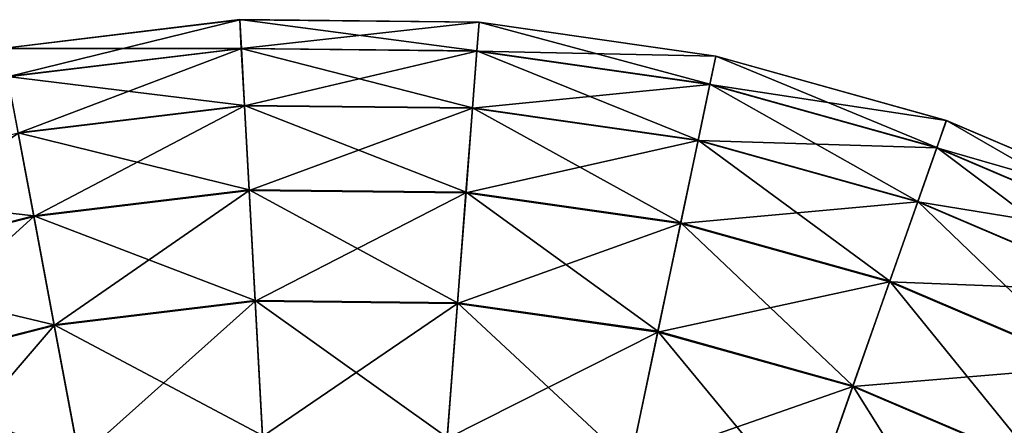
# Model space of a CAD drawing. Header units: millimetres. Extents: x 64 to 3333, y 103 to 3347.
# Tile 211 of 519: x 897 to 923, y 3226 to 3236. Entities that reach past the tile are written whole.
import ezdxf

# ---------------------------------------------------------------- set-up
doc = ezdxf.new("R2010")
doc.units = ezdxf.units.MM
doc.header["$LTSCALE"] = 25.4
doc.layers.get('0').update_dxf_attribs({"true_color": 0xff5454})

# ---------------------------------------------------------------- blocks, each defined once
blk = doc.blocks.new('SPIDER-6785-9743.STL')
at = {"color": 7, "true_color": 0xffffff}
mesh = blk.add_polyface(dxfattribs=at)
corners = [(896.889, 3235.568, 64.909), (903.104, 3236.321, 58.885), (896.888, 3235.57, 58.885), (903.104, 3236.318, 64.909)]
mesh.append_faces([[corners[k] for k in face] for face in [(0, 1, 2), (1, 0, 3)]], dxfattribs={"vtx0": -1, "color": 7})
mesh = blk.add_polyface(dxfattribs=at)
corners = [(896.888, 3235.57, 58.885), (903.145, 3235.569, 52.908), (897.027, 3234.831, 52.908), (903.104, 3236.321, 58.885)]
mesh.append_faces([[corners[k] for k in face] for face in [(0, 1, 2), (1, 0, 3)]], dxfattribs={"vtx0": -1, "color": 7})
mesh = blk.add_polyface(dxfattribs=at)
corners = [(897.029, 3234.823, 70.885), (903.104, 3236.318, 64.909), (896.889, 3235.568, 64.909), (903.146, 3235.562, 70.885)]
mesh.append_faces([[corners[k] for k in face] for face in [(0, 1, 2), (1, 0, 3)]], dxfattribs={"vtx0": -1, "color": 7})
mesh = blk.add_polyface(dxfattribs=at)
corners = [(903.104, 3236.318, 64.909), (909.365, 3236.253, 58.885), (903.104, 3236.321, 58.885), (909.365, 3236.251, 64.909)]
mesh.append_faces([[corners[k] for k in face] for face in [(0, 1, 2), (1, 0, 3)]], dxfattribs={"vtx0": -1, "color": 7})
mesh = blk.add_polyface(dxfattribs=at)
corners = [(903.104, 3236.321, 58.885), (909.307, 3235.503, 52.908), (903.145, 3235.569, 52.908), (909.365, 3236.253, 58.885)]
mesh.append_faces([[corners[k] for k in face] for face in [(0, 1, 2), (1, 0, 3)]], dxfattribs={"vtx0": -1, "color": 7})
mesh = blk.add_polyface(dxfattribs=at)
corners = [(903.146, 3235.562, 70.885), (909.365, 3236.251, 64.909), (903.104, 3236.318, 64.909), (909.307, 3235.495, 70.885)]
mesh.append_faces([[corners[k] for k in face] for face in [(0, 1, 2), (1, 0, 3)]], dxfattribs={"vtx0": -1, "color": 7})
mesh = blk.add_polyface(dxfattribs=at)
corners = [(909.365, 3236.253, 58.885), (915.408, 3234.632, 52.908), (909.307, 3235.503, 52.908), (915.563, 3235.369, 58.885)]
mesh.append_faces([[corners[k] for k in face] for face in [(0, 1, 2), (1, 0, 3)]], dxfattribs={"vtx0": -1, "color": 7})
mesh = blk.add_polyface(dxfattribs=at)
corners = [(909.307, 3235.495, 70.885), (915.563, 3235.367, 64.909), (909.365, 3236.251, 64.909), (915.407, 3234.625, 70.885)]
mesh.append_faces([[corners[k] for k in face] for face in [(0, 1, 2), (1, 0, 3)]], dxfattribs={"vtx0": -1, "color": 7})
mesh = blk.add_polyface(dxfattribs=at)
corners = [(909.365, 3236.251, 64.909), (915.563, 3235.369, 58.885), (909.365, 3236.253, 58.885), (915.563, 3235.367, 64.909)]
mesh.append_faces([[corners[k] for k in face] for face in [(0, 1, 2), (1, 0, 3)]], dxfattribs={"vtx0": -1, "color": 7})
mesh = blk.add_polyface(dxfattribs=at)
corners = [(897.027, 3234.831, 52.908), (903.227, 3234.075, 47.072), (897.303, 3233.36, 47.072), (903.145, 3235.569, 52.908)]
mesh.append_faces([[corners[k] for k in face] for face in [(0, 1, 2), (1, 0, 3)]], dxfattribs={"vtx0": -1, "color": 7})
mesh = blk.add_polyface(dxfattribs=at)
corners = [(897.306, 3233.348, 76.72), (903.146, 3235.562, 70.885), (897.029, 3234.823, 70.885), (903.228, 3234.063, 76.72)]
mesh.append_faces([[corners[k] for k in face] for face in [(0, 1, 2), (1, 0, 3)]], dxfattribs={"vtx0": -1, "color": 7})
mesh = blk.add_polyface(dxfattribs=at)
corners = [(903.145, 3235.569, 52.908), (909.194, 3234.011, 47.072), (903.227, 3234.075, 47.072), (909.307, 3235.503, 52.908)]
mesh.append_faces([[corners[k] for k in face] for face in [(0, 1, 2), (1, 0, 3)]], dxfattribs={"vtx0": -1, "color": 7})
mesh = blk.add_polyface(dxfattribs=at)
corners = [(903.228, 3234.063, 76.72), (909.307, 3235.495, 70.885), (903.146, 3235.562, 70.885), (909.193, 3233.999, 76.72)]
mesh.append_faces([[corners[k] for k in face] for face in [(0, 1, 2), (1, 0, 3)]], dxfattribs={"vtx0": -1, "color": 7})
mesh = blk.add_polyface(dxfattribs=at)
corners = [(909.193, 3233.999, 76.72), (915.407, 3234.625, 70.885), (909.307, 3235.495, 70.885), (915.098, 3233.156, 76.72)]
mesh.append_faces([[corners[k] for k in face] for face in [(0, 1, 2), (1, 0, 3)]], dxfattribs={"vtx0": -1, "color": 7})
mesh = blk.add_polyface(dxfattribs=at)
corners = [(909.307, 3235.503, 52.908), (915.101, 3233.168, 47.072), (909.194, 3234.011, 47.072), (915.408, 3234.632, 52.908)]
mesh.append_faces([[corners[k] for k in face] for face in [(0, 1, 2), (1, 0, 3)]], dxfattribs={"vtx0": -1, "color": 7})
mesh = blk.add_polyface(dxfattribs=at)
corners = [(915.407, 3234.625, 70.885), (921.592, 3233.681, 64.909), (915.563, 3235.367, 64.909), (921.341, 3232.966, 70.885)]
mesh.append_faces([[corners[k] for k in face] for face in [(0, 1, 2), (1, 0, 3)]], dxfattribs={"vtx0": -1, "color": 7})
mesh = blk.add_polyface(dxfattribs=at)
corners = [(915.563, 3235.369, 58.885), (921.343, 3232.973, 52.908), (915.408, 3234.632, 52.908), (921.593, 3233.684, 58.885)]
mesh.append_faces([[corners[k] for k in face] for face in [(0, 1, 2), (1, 0, 3)]], dxfattribs={"vtx0": -1, "color": 7})
mesh = blk.add_polyface(dxfattribs=at)
corners = [(915.563, 3235.367, 64.909), (921.593, 3233.684, 58.885), (915.563, 3235.369, 58.885), (921.592, 3233.681, 64.909)]
mesh.append_faces([[corners[k] for k in face] for face in [(0, 1, 2), (1, 0, 3)]], dxfattribs={"vtx0": -1, "color": 7})
mesh = blk.add_polyface(dxfattribs=at)
corners = [(915.098, 3233.156, 76.72), (921.341, 3232.966, 70.885), (915.407, 3234.625, 70.885), (920.843, 3231.55, 76.72)]
mesh.append_faces([[corners[k] for k in face] for face in [(0, 1, 2), (1, 0, 3)]], dxfattribs={"vtx0": -1, "color": 7})
mesh = blk.add_polyface(dxfattribs=at)
corners = [(915.408, 3234.632, 52.908), (920.847, 3231.562, 47.072), (915.101, 3233.168, 47.072), (921.343, 3232.973, 52.908)]
mesh.append_faces([[corners[k] for k in face] for face in [(0, 1, 2), (1, 0, 3)]], dxfattribs={"vtx0": -1, "color": 7})
mesh = blk.add_polyface(dxfattribs=at)
corners = [(897.303, 3233.36, 47.072), (903.348, 3231.863, 41.47), (897.712, 3231.182, 41.47), (903.227, 3234.075, 47.072)]
mesh.append_faces([[corners[k] for k in face] for face in [(0, 1, 2), (1, 0, 3)]], dxfattribs={"vtx0": -1, "color": 7})
mesh = blk.add_polyface(dxfattribs=at)
corners = [(897.715, 3231.166, 82.32), (903.228, 3234.063, 76.72), (897.306, 3233.348, 76.72), (903.349, 3231.846, 82.32)]
mesh.append_faces([[corners[k] for k in face] for face in [(0, 1, 2), (1, 0, 3)]], dxfattribs={"vtx0": -1, "color": 7})
mesh = blk.add_polyface(dxfattribs=at)
corners = [(903.227, 3234.075, 47.072), (909.025, 3231.801, 41.47), (903.348, 3231.863, 41.47), (909.194, 3234.011, 47.072)]
mesh.append_faces([[corners[k] for k in face] for face in [(0, 1, 2), (1, 0, 3)]], dxfattribs={"vtx0": -1, "color": 7})
mesh = blk.add_polyface(dxfattribs=at)
corners = [(903.349, 3231.846, 82.32), (909.193, 3233.999, 76.72), (903.228, 3234.063, 76.72), (909.023, 3231.784, 82.32)]
mesh.append_faces([[corners[k] for k in face] for face in [(0, 1, 2), (1, 0, 3)]], dxfattribs={"vtx0": -1, "color": 7})
mesh = blk.add_polyface(dxfattribs=at)
corners = [(909.023, 3231.784, 82.32), (915.098, 3233.156, 76.72), (909.193, 3233.999, 76.72), (914.641, 3230.983, 82.32)]
mesh.append_faces([[corners[k] for k in face] for face in [(0, 1, 2), (1, 0, 3)]], dxfattribs={"vtx0": -1, "color": 7})
mesh = blk.add_polyface(dxfattribs=at)
corners = [(909.194, 3234.011, 47.072), (914.645, 3231, 41.47), (909.025, 3231.801, 41.47), (915.101, 3233.168, 47.072)]
mesh.append_faces([[corners[k] for k in face] for face in [(0, 1, 2), (1, 0, 3)]], dxfattribs={"vtx0": -1, "color": 7})
mesh = blk.add_polyface(dxfattribs=at)
corners = [(921.341, 3232.966, 70.885), (927.35, 3231.223, 64.909), (921.592, 3233.681, 64.909), (927.008, 3230.547, 70.885)]
mesh.append_faces([[corners[k] for k in face] for face in [(0, 1, 2), (1, 0, 3)]], dxfattribs={"vtx0": -1, "color": 7})
mesh = blk.add_polyface(dxfattribs=at)
corners = [(921.593, 3233.684, 58.885), (927.011, 3230.554, 52.908), (921.343, 3232.973, 52.908), (927.351, 3231.225, 58.885)]
mesh.append_faces([[corners[k] for k in face] for face in [(0, 1, 2), (1, 0, 3)]], dxfattribs={"vtx0": -1, "color": 7})
mesh = blk.add_polyface(dxfattribs=at)
corners = [(921.592, 3233.681, 64.909), (927.351, 3231.225, 58.885), (921.593, 3233.684, 58.885), (927.35, 3231.223, 64.909)]
mesh.append_faces([[corners[k] for k in face] for face in [(0, 1, 2), (1, 0, 3)]], dxfattribs={"vtx0": -1, "color": 7})
mesh = blk.add_polyface(dxfattribs=at)
corners = [(891.523, 3231.878, 47.072), (897.712, 3231.182, 41.47), (892.213, 3229.772, 41.47), (897.303, 3233.36, 47.072)]
mesh.append_faces([[corners[k] for k in face] for face in [(0, 1, 2), (1, 0, 3)]], dxfattribs={"vtx0": -1, "color": 7})
mesh = blk.add_polyface(dxfattribs=at)
corners = [(892.218, 3229.756, 82.32), (897.306, 3233.348, 76.72), (891.527, 3231.866, 76.72), (897.715, 3231.166, 82.32)]
mesh.append_faces([[corners[k] for k in face] for face in [(0, 1, 2), (1, 0, 3)]], dxfattribs={"vtx0": -1, "color": 7})
mesh = blk.add_polyface(dxfattribs=at)
corners = [(914.641, 3230.983, 82.32), (920.843, 3231.55, 76.72), (915.098, 3233.156, 76.72), (920.107, 3229.455, 82.32)]
mesh.append_faces([[corners[k] for k in face] for face in [(0, 1, 2), (1, 0, 3)]], dxfattribs={"vtx0": -1, "color": 7})
mesh = blk.add_polyface(dxfattribs=at)
corners = [(915.101, 3233.168, 47.072), (920.112, 3229.471, 41.47), (914.645, 3231, 41.47), (920.847, 3231.562, 47.072)]
mesh.append_faces([[corners[k] for k in face] for face in [(0, 1, 2), (1, 0, 3)]], dxfattribs={"vtx0": -1, "color": 7})
mesh = blk.add_polyface(dxfattribs=at)
corners = [(920.843, 3231.55, 76.72), (927.008, 3230.547, 70.885), (921.341, 3232.966, 70.885), (926.329, 3229.208, 76.72)]
mesh.append_faces([[corners[k] for k in face] for face in [(0, 1, 2), (1, 0, 3)]], dxfattribs={"vtx0": -1, "color": 7})
mesh = blk.add_polyface(dxfattribs=at)
corners = [(921.343, 3232.973, 52.908), (926.335, 3229.219, 47.072), (920.847, 3231.562, 47.072), (927.011, 3230.554, 52.908)]
mesh.append_faces([[corners[k] for k in face] for face in [(0, 1, 2), (1, 0, 3)]], dxfattribs={"vtx0": -1, "color": 7})
mesh = blk.add_polyface(dxfattribs=at)
corners = [(897.712, 3231.182, 41.47), (903.507, 3228.966, 36.191), (898.247, 3228.331, 36.191), (903.348, 3231.863, 41.47)]
mesh.append_faces([[corners[k] for k in face] for face in [(0, 1, 2), (1, 0, 3)]], dxfattribs={"vtx0": -1, "color": 7})
mesh = blk.add_polyface(dxfattribs=at)
corners = [(898.251, 3228.31, 87.597), (903.349, 3231.846, 82.32), (897.715, 3231.166, 82.32), (903.508, 3228.945, 87.597)]
mesh.append_faces([[corners[k] for k in face] for face in [(0, 1, 2), (1, 0, 3)]], dxfattribs={"vtx0": -1, "color": 7})
mesh = blk.add_polyface(dxfattribs=at)
corners = [(903.348, 3231.863, 41.47), (908.804, 3228.909, 36.191), (903.507, 3228.966, 36.191), (909.025, 3231.801, 41.47)]
mesh.append_faces([[corners[k] for k in face] for face in [(0, 1, 2), (1, 0, 3)]], dxfattribs={"vtx0": -1, "color": 7})
mesh = blk.add_polyface(dxfattribs=at)
corners = [(903.508, 3228.945, 87.597), (909.023, 3231.784, 82.32), (903.349, 3231.846, 82.32), (908.802, 3228.888, 87.597)]
mesh.append_faces([[corners[k] for k in face] for face in [(0, 1, 2), (1, 0, 3)]], dxfattribs={"vtx0": -1, "color": 7})
mesh = blk.add_polyface(dxfattribs=at)
corners = [(908.802, 3228.888, 87.597), (914.641, 3230.983, 82.32), (909.023, 3231.784, 82.32), (914.044, 3228.14, 87.597)]
mesh.append_faces([[corners[k] for k in face] for face in [(0, 1, 2), (1, 0, 3)]], dxfattribs={"vtx0": -1, "color": 7})
mesh = blk.add_polyface(dxfattribs=at)
corners = [(909.025, 3231.801, 41.47), (914.048, 3228.161, 36.191), (908.804, 3228.909, 36.191), (914.645, 3231, 41.47)]
mesh.append_faces([[corners[k] for k in face] for face in [(0, 1, 2), (1, 0, 3)]], dxfattribs={"vtx0": -1, "color": 7})
mesh = blk.add_polyface(dxfattribs=at)
corners = [(920.847, 3231.562, 47.072), (925.333, 3227.242, 41.47), (920.112, 3229.471, 41.47), (926.335, 3229.219, 47.072)]
mesh.append_faces([[corners[k] for k in face] for face in [(0, 1, 2), (1, 0, 3)]], dxfattribs={"vtx0": -1, "color": 7})
mesh = blk.add_polyface(dxfattribs=at)
corners = [(920.107, 3229.455, 82.32), (926.329, 3229.208, 76.72), (920.843, 3231.55, 76.72), (925.326, 3227.227, 82.32)]
mesh.append_faces([[corners[k] for k in face] for face in [(0, 1, 2), (1, 0, 3)]], dxfattribs={"vtx0": -1, "color": 7})
mesh = blk.add_polyface(dxfattribs=at)
corners = [(892.213, 3229.772, 41.47), (898.247, 3228.331, 36.191), (893.116, 3227.016, 36.191), (897.712, 3231.182, 41.47)]
mesh.append_faces([[corners[k] for k in face] for face in [(0, 1, 2), (1, 0, 3)]], dxfattribs={"vtx0": -1, "color": 7})
mesh = blk.add_polyface(dxfattribs=at)
corners = [(893.122, 3226.995, 87.597), (897.715, 3231.166, 82.32), (892.218, 3229.756, 82.32), (898.251, 3228.31, 87.597)]
mesh.append_faces([[corners[k] for k in face] for face in [(0, 1, 2), (1, 0, 3)]], dxfattribs={"vtx0": -1, "color": 7})
mesh = blk.add_polyface(dxfattribs=at)
corners = [(914.044, 3228.14, 87.597), (920.107, 3229.455, 82.32), (914.641, 3230.983, 82.32), (919.143, 3226.715, 87.597)]
mesh.append_faces([[corners[k] for k in face] for face in [(0, 1, 2), (1, 0, 3)]], dxfattribs={"vtx0": -1, "color": 7})
mesh = blk.add_polyface(dxfattribs=at)
corners = [(914.645, 3231, 41.47), (919.15, 3226.735, 36.191), (914.048, 3228.161, 36.191), (920.112, 3229.471, 41.47)]
mesh.append_faces([[corners[k] for k in face] for face in [(0, 1, 2), (1, 0, 3)]], dxfattribs={"vtx0": -1, "color": 7})
mesh = blk.add_polyface(dxfattribs=at)
corners = [(919.143, 3226.715, 87.597), (925.326, 3227.227, 82.32), (920.107, 3229.455, 82.32), (924.013, 3224.636, 87.597)]
mesh.append_faces([[corners[k] for k in face] for face in [(0, 1, 2), (1, 0, 3)]], dxfattribs={"vtx0": -1, "color": 7})
mesh = blk.add_polyface(dxfattribs=at)
corners = [(920.112, 3229.471, 41.47), (924.022, 3224.655, 36.191), (919.15, 3226.735, 36.191), (925.333, 3227.242, 41.47)]
mesh.append_faces([[corners[k] for k in face] for face in [(0, 1, 2), (1, 0, 3)]], dxfattribs={"vtx0": -1, "color": 7})
mesh = blk.add_polyface(dxfattribs=at)
corners = [(898.247, 3228.331, 36.191), (903.7, 3225.432, 31.316), (898.9, 3224.853, 31.316), (903.507, 3228.966, 36.191)]
mesh.append_faces([[corners[k] for k in face] for face in [(0, 1, 2), (1, 0, 3)]], dxfattribs={"vtx0": -1, "color": 7})
mesh = blk.add_polyface(dxfattribs=at)
corners = [(898.905, 3224.827, 92.469), (903.508, 3228.945, 87.597), (898.251, 3228.31, 87.597), (903.701, 3225.406, 92.469)]
mesh.append_faces([[corners[k] for k in face] for face in [(0, 1, 2), (1, 0, 3)]], dxfattribs={"vtx0": -1, "color": 7})
mesh = blk.add_polyface(dxfattribs=at)
corners = [(903.507, 3228.966, 36.191), (908.534, 3225.38, 31.316), (903.7, 3225.432, 31.316), (908.804, 3228.909, 36.191)]
mesh.append_faces([[corners[k] for k in face] for face in [(0, 1, 2), (1, 0, 3)]], dxfattribs={"vtx0": -1, "color": 7})
mesh = blk.add_polyface(dxfattribs=at)
corners = [(903.701, 3225.406, 92.469), (908.802, 3228.888, 87.597), (903.508, 3228.945, 87.597), (908.532, 3225.354, 92.469)]
mesh.append_faces([[corners[k] for k in face] for face in [(0, 1, 2), (1, 0, 3)]], dxfattribs={"vtx0": -1, "color": 7})
mesh = blk.add_polyface(dxfattribs=at)
corners = [(908.532, 3225.354, 92.469), (914.044, 3228.14, 87.597), (908.802, 3228.888, 87.597), (913.315, 3224.672, 92.469)]
mesh.append_faces([[corners[k] for k in face] for face in [(0, 1, 2), (1, 0, 3)]], dxfattribs={"vtx0": -1, "color": 7})
mesh = blk.add_polyface(dxfattribs=at)
corners = [(908.804, 3228.909, 36.191), (913.32, 3224.697, 31.316), (908.534, 3225.38, 31.316), (914.048, 3228.161, 36.191)]
mesh.append_faces([[corners[k] for k in face] for face in [(0, 1, 2), (1, 0, 3)]], dxfattribs={"vtx0": -1, "color": 7})
mesh = blk.add_polyface(dxfattribs=at)
corners = [(893.116, 3227.016, 36.191), (898.9, 3224.853, 31.316), (894.217, 3223.652, 31.316), (898.247, 3228.331, 36.191)]
mesh.append_faces([[corners[k] for k in face] for face in [(0, 1, 2), (1, 0, 3)]], dxfattribs={"vtx0": -1, "color": 7})
mesh = blk.add_polyface(dxfattribs=at)
corners = [(894.225, 3223.627, 92.469), (898.251, 3228.31, 87.597), (893.122, 3226.995, 87.597), (898.905, 3224.827, 92.469)]
mesh.append_faces([[corners[k] for k in face] for face in [(0, 1, 2), (1, 0, 3)]], dxfattribs={"vtx0": -1, "color": 7})
mesh = blk.add_polyface(dxfattribs=at)
corners = [(913.315, 3224.672, 92.469), (919.143, 3226.715, 87.597), (914.044, 3228.14, 87.597), (917.968, 3223.372, 92.469)]
mesh.append_faces([[corners[k] for k in face] for face in [(0, 1, 2), (1, 0, 3)]], dxfattribs={"vtx0": -1, "color": 7})
mesh = blk.add_polyface(dxfattribs=at)
corners = [(914.048, 3228.161, 36.191), (917.976, 3223.396, 31.316), (913.32, 3224.697, 31.316), (919.15, 3226.735, 36.191)]
mesh.append_faces([[corners[k] for k in face] for face in [(0, 1, 2), (1, 0, 3)]], dxfattribs={"vtx0": -1, "color": 7})
mesh = blk.add_polyface(dxfattribs=at)
corners = [(917.968, 3223.372, 92.469), (924.013, 3224.636, 87.597), (919.143, 3226.715, 87.597), (922.411, 3221.475, 92.469)]
mesh.append_faces([[corners[k] for k in face] for face in [(0, 1, 2), (1, 0, 3)]], dxfattribs={"vtx0": -1, "color": 7})
mesh = blk.add_polyface(dxfattribs=at)
corners = [(919.15, 3226.735, 36.191), (922.423, 3221.497, 31.316), (917.976, 3223.396, 31.316), (924.022, 3224.655, 36.191)]
mesh.append_faces([[corners[k] for k in face] for face in [(0, 1, 2), (1, 0, 3)]], dxfattribs={"vtx0": -1, "color": 7})

msp = doc.modelspace()

# ---------------------------------------------------------------- block references
at = {"color": 250, "true_color": 0x262626}
msp.add_blockref('SPIDER-6785-9743.STL', (0, 0), dxfattribs=at)

doc.saveas('drawing.dxf')
